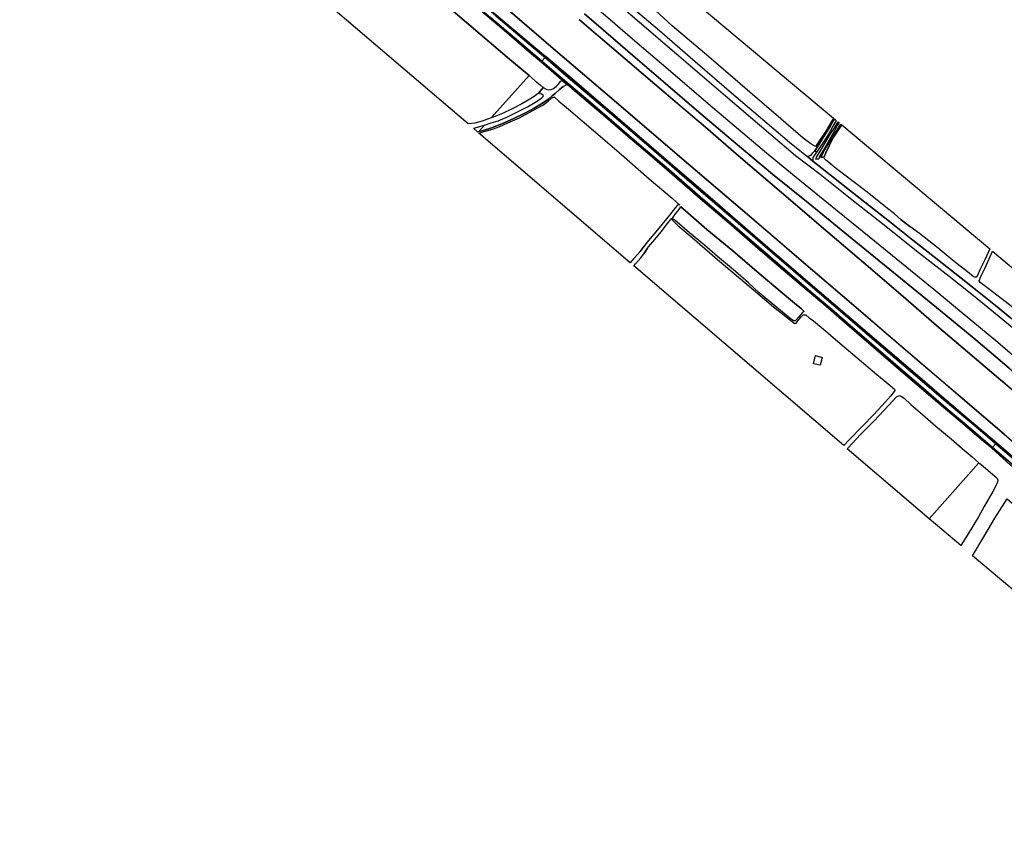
# Model space of a CAD drawing. Extents: x -26035517 to 31750492, y -9237385 to 8160032.
# Tile 279 of 298: x 25537154 to 26153701, y -2345390 to -1842717. Entities that reach past the tile are written whole.
import ezdxf

# ---------------------------------------------------------------- set-up
doc = ezdxf.new("R2010")
doc.units = 0
doc.layers.add('T-25', color=7, linetype='CONTINUOUS')

msp = doc.modelspace()

# ---------------------------------------------------------------- linework, layer by layer
at = {"layer": 'T-25', "color": 9}
for points in [[(25866160, -1866461, 10911), (25858702, -1860179, 10873), (25835376, -1840382, 10902), (25816199, -1823860, 10939), (25795491, -1806185, 10898), (25773046, -1786794, 10947), (25747903, -1765378, 10951), (25720092, -1741767, 10914), (25695996, -1721295, 10918), (25671635, -1700263, 10918), (25644496, -1677042, 10926), (25618280, -1654384, 10930), (25595714, -1635096, 10930), (25579528, -1621204, 10922)], [(25580046, -1620566, 10918), (25592424, -1631318, 10893), (25617388, -1652888, 10889), (25647484, -1678602, 10889), (25675891, -1703019, 10889), (25701899, -1725365, 10889), (25722763, -1743209, 10889), (25743731, -1760750, 10885), (25770553, -1783737, 10824), (25797112, -1806672, 10848), (25823690, -1829463, 10824), (25847211, -1849579, 10840), (25866641, -1865847, 10882)], [(25871207, -1860714, 11047), (25839594, -1833673, 11004), (25808757, -1807170, 11046), (25779840, -1782584, 10992), (25750283, -1757217, 11041), (25721570, -1732646, 11029), (25692340, -1707750, 11062), (25667998, -1686863, 11085), (25661046, -1680898, 11091), (25631440, -1655578, 11181), (25606293, -1633986, 11070), (25584683, -1615519, 11066)], [(25863598, -1869293, 10895), (25857657, -1864222, 10922), (25841909, -1850764, 10918), (25827133, -1838152, 10881), (25811045, -1824534, 10852), (25793072, -1809043, 10861), (25771261, -1790161, 10856), (25751993, -1773847, 10947), (25731785, -1756489, 10935), (25704294, -1732994, 10840), (25681932, -1713968, 10893), (25660211, -1695266, 10832), (25636604, -1674924, 10984), (25613382, -1655168, 10980), (25591495, -1636329, 10972), (25577041, -1623956, 10898)], [(25577559, -1623422, 10926), (25595152, -1638400, 11004), (25615246, -1655652, 11025), (25634684, -1672309, 10988), (25654246, -1689099, 10935), (25674007, -1706236, 10939), (25691420, -1721063, 10943), (25707863, -1735239, 10918), (25725008, -1749562, 10955), (25743121, -1765162, 10951), (25760412, -1780052, 10922), (25778087, -1795063, 10898), (25795570, -1810242, 10910), (25811657, -1823981, 10910), (25832018, -1841428, 10910), (25849707, -1856478, 10910), (25864092, -1868773, 10907)], [(25856231, -1877600, 9911), (25843840, -1867386, 10006), (25831153, -1856598, 9964), (25812749, -1840900, 9936), (25791915, -1823007, 9911), (25771769, -1805868, 9936), (25754641, -1791225, 9886), (25734035, -1773408, 9936), (25714142, -1756296, 10088), (25691891, -1737227, 10133), (25669729, -1718556, 10182), (25645349, -1697952, 10104), (25618663, -1674923, 10051), (25584994, -1646295, 10170), (25569076, -1632683, 10166)], [(25905737, -1822293, 10500), (25921704, -1835858, 10384), (25937700, -1849476, 10389), (25960062, -1868882, 10393), (25984432, -1889822, 10405), (26005250, -1907591, 10442), (26019236, -1919511, 10483), (26028883, -1927213, 10479), (26030373, -1928434, 10479)], [(25823690, -1829463, 10824), (25847211, -1849579, 10840), (25866641, -1865847, 10882), (25866160, -1866461, 10911), (25858702, -1860179, 10873), (25835376, -1840382, 10902)], [(26189631, -2062031, 10603), (26186316, -2059280, 10541), (26174115, -2048870, 10561), (26159781, -2036534, 10611), (26147030, -2025973, 10574), (26134486, -2015717, 10574), (26119239, -2003487, 10574), (26098804, -1987653, 10586), (26079519, -1972172, 10524), (26059197, -1956326, 10483), (26038331, -1939755, 10549), (26023039, -1927984, 10582), (26007501, -1914781, 10574), (25979160, -1890570, 10516), (25948449, -1864281, 10491), (25922423, -1841895, 10471), (25903038, -1825294, 10533)], [(25895901, -1833235, 12027), (25905456, -1841417, 12031), (25922357, -1855887, 12010), (25939022, -1870163, 12060), (25957825, -1886198, 12130), (25968559, -1895387, 12138), (25987177, -1911311, 12126), (26004715, -1926032, 12113), (26025741, -1943259, 12080), (26049178, -1962436, 12109), (26069103, -1978444, 12150), (26089409, -1994929, 12171), (26109542, -2011393, 12179), (26129210, -2027688, 12179), (26148313, -2043677, 12171), (26170088, -2062118, 12183), (26181151, -2071531, 12183)], [(25921704, -1835858, 10384), (25937700, -1849476, 10389), (25960062, -1868882, 10393), (25984432, -1889822, 10405), (26005250, -1907591, 10442), (26019236, -1919511, 10483), (26028883, -1927213, 10479), (26030373, -1928434, 10479), (26033870, -1931301, 10479), (26039553, -1935961, 10479), (26055820, -1948741, 10463), (26069316, -1959395, 10454), (26081707, -1969061, 10442), (26096376, -1980788, 10459), (26110818, -1992139, 10516), (26126687, -2004534, 10508), (26140957, -2015796, 10467), (26148133, -2021689, 10467), (26157630, -2029460, 10491)], [(25832018, -1841428, 10910), (25849707, -1856478, 10910), (25864092, -1868773, 10907), (25863598, -1869293, 10895), (25857657, -1864222, 10922), (25841909, -1850764, 10918), (25827133, -1838152, 10881)], [(25835376, -1840382, 10902), (25858702, -1860179, 10873), (25866160, -1866461, 10911), (25864092, -1868773, 10907), (25849707, -1856478, 10910), (25832018, -1841428, 10910)], [(26169965, -2084070, 10630), (26145820, -2063737, 10630), (26111303, -2034222, 10630), (26088900, -2014894, 10630), (26083092, -2009900, 10630), (26067031, -1996087, 10630), (26043134, -1975822, 10630), (26014102, -1951004, 10630), (25987203, -1927934, 10630), (25966461, -1909983, 10630), (25934886, -1883111, 10630), (25907661, -1859991, 10630), (25887541, -1842711, 10630)], [(25887607, -1842635, 10990), (25907725, -1859915, 11031), (25934950, -1883035, 10907), (25966527, -1909907, 10944), (25987269, -1927858, 10944), (26014168, -1950928, 10944), (26043198, -1975746, 10920), (26067095, -1996011, 10928), (26083158, -2009824, 10918), (26088966, -2014818, 10915), (26111369, -2034146, 10915), (26145884, -2063661, 10911), (26170030, -2083995, 10982)], [(25887632, -1842723, 10990), (25907693, -1859953, 11031), (25934918, -1883073, 10907), (25966494, -1909945, 10944), (25987236, -1927896, 10944), (26014135, -1950966, 10944), (26043166, -1975784, 10920), (26067063, -1996049, 10928), (26083125, -2009862, 10918), (26088933, -2014856, 10915), (26111336, -2034184, 10915), (26145852, -2063699, 10911), (26169998, -2084033, 10982)], [(25890746, -1839006, 11957), (25904167, -1850566, 11928), (25922551, -1866337, 12027), (25941518, -1882629, 12043), (25960981, -1899399, 12076), (25982610, -1917767, 12052), (26008468, -1939403, 12121), (26030792, -1957492, 12150), (26060771, -1981742, 12138), (26087748, -2003713, 12138), (26111267, -2022963, 12113), (26135786, -2043284, 12146), (26156764, -2060926, 12150), (26175950, -2077302, 12158)], [(26156764, -2060926, 12150), (26135786, -2043284, 12146), (26111267, -2022963, 12113), (26087748, -2003713, 12138), (26060771, -1981742, 12138), (26030792, -1957492, 12150), (26008468, -1939403, 12121), (25982610, -1917767, 12052), (25960981, -1899399, 12076), (25941518, -1882629, 12043), (25922551, -1866337, 12027), (25904167, -1850566, 11928), (25890746, -1839006, 11957)], [(25905456, -1841417, 12031), (25922357, -1855887, 12010), (25939022, -1870163, 12060), (25957825, -1886198, 12130), (25968559, -1895387, 12138), (25987177, -1911311, 12126), (26004715, -1926032, 12113), (26025741, -1943259, 12080), (26049178, -1962436, 12109), (26069103, -1978444, 12150), (26089409, -1994929, 12171), (26109542, -2011393, 12179), (26129210, -2027688, 12179), (26148313, -2043677, 12171), (26170088, -2062118, 12183)], [(26159781, -2036534, 10611), (26147030, -2025973, 10574), (26134486, -2015717, 10574), (26119239, -2003487, 10574), (26098804, -1987653, 10586), (26079519, -1972172, 10524), (26059197, -1956326, 10483), (26038331, -1939755, 10549), (26023039, -1927984, 10582), (26007501, -1914781, 10574), (25979160, -1890570, 10516), (25948449, -1864281, 10491), (25922423, -1841895, 10471)], [(26153644, -2102369, 10978), (26127779, -2080229, 10998), (26097761, -2054622, 10977), (26062300, -2024285, 10952), (26023682, -1991170, 11010), (25991174, -1963283, 11014), (25950354, -1928451, 11010), (25920855, -1903104, 10998), (25888086, -1875163, 10952), (25871252, -1860752, 11047)], [(26148373, -2108256, 10768), (26138515, -2099895, 10738), (26130838, -2093376, 10813), (26114260, -2079271, 10710), (26095108, -2063005, 10644), (26075108, -2045840, 10631), (26052719, -2026664, 10780), (26028991, -2006214, 10845), (26006787, -1987185, 10911), (25982415, -1966141, 10936), (25958139, -1945330, 10899), (25931378, -1922199, 10817), (25903419, -1898123, 10907), (25880647, -1878957, 10936), (25866160, -1866461, 10911)], [(26148832, -2107750, 10759), (26126562, -2088838, 10833), (26096357, -2063087, 10611), (26065207, -2036358, 10705), (26036501, -2011843, 10878), (26003950, -1983876, 10903), (25966422, -1951412, 10948), (25941822, -1930357, 10895), (25909974, -1902904, 10957), (25884477, -1881036, 10957), (25866641, -1865847, 10882)], [(26145821, -2111159, 10590), (26139474, -2105942, 10553), (26126128, -2094407, 10636), (26111671, -2082288, 10528), (26097774, -2070311, 10434), (26084301, -2058789, 10524), (26070255, -2046712, 10475), (26056470, -2034777, 10644), (26042073, -2022327, 10780), (26027504, -2010094, 10734), (26012534, -1997327, 10730), (25997791, -1984488, 10792), (25982672, -1971454, 10833), (25963264, -1955003, 10825), (25947089, -1940917, 10862), (25933263, -1928894, 10829), (25917960, -1915801, 10808), (25902612, -1902595, 10829), (25889151, -1891288, 10858), (25879896, -1883396, 10860), (25876541, -1880534, 10861), (25874733, -1878992, 10862), (25863598, -1869293, 10895)], [(25864092, -1868773, 10907), (25868865, -1872868, 10915), (25876969, -1879796, 10911), (25892880, -1893139, 10858), (25909450, -1907371, 10854), (25925092, -1920859, 10825), (25943534, -1936585, 10866), (25963203, -1953640, 10841), (25980784, -1968661, 10907), (25998242, -1983746, 10808), (26016179, -1999271, 10804), (26032807, -2013430, 10743), (26047106, -2025577, 10755), (26057092, -2034219, 10677), (26069122, -2044553, 10557), (26083803, -2057218, 10545), (26099998, -2071026, 10541), (26117304, -2085913, 10623), (26132821, -2098959, 10652), (26146380, -2110569, 10619)], [(25856231, -1877600, 9911), (25859993, -1880907, 9936), (25862994, -1883551, 9985), (25864966, -1885267, 10100)], [(25824638, -1912784, 9911), (25827374, -1912113, 9915), (25832659, -1910479, 9895), (25839109, -1907952, 9915), (25846249, -1904822, 9936), (25853528, -1901176, 9940), (25859299, -1898107, 9977), (25864575, -1895016, 10100), (25868507, -1892330, 10174), (25870683, -1890360, 10174), (25872366, -1888944, 10360), (25875349, -1886276, 10528), (25877211, -1884849, 10652), (25878791, -1883965, 10780), (25879896, -1883396, 10860)], [(25828307, -1908691, 9858), (25832373, -1907405, 9878), (25836678, -1905958, 9845), (25842674, -1903471, 9866), (25849326, -1900218, 9907), (25855131, -1897221, 9886), (25860712, -1894028, 9960), (25864186, -1891747, 10018), (25865000, -1890806, 10072), (25865117, -1890223, 10133), (25864467, -1889748, 10166), (25863999, -1889447, 10173), (25862957, -1888778, 10187), (25862164, -1888526, 10154), (25864966, -1885267, 10100), (25866758, -1886326, 10133), (25868357, -1886735, 10249), (25869997, -1886491, 10282), (25871395, -1885774, 10409), (25873046, -1884459, 10496), (25874256, -1883207, 10710), (25875878, -1881375, 10796), (25876541, -1880534, 10861)], [(25824673, -1913717, 9969), (25829388, -1912343, 9952), (25833148, -1911252, 9940), (25837883, -1909556, 9907), (25842825, -1907363, 9997), (25850059, -1904207, 9977), (25858045, -1899853, 10018), (25864651, -1896226, 10096), (25868175, -1893709, 10228), (25870155, -1891927, 10220), (25871498, -1891142, 10207), (25872125, -1891317, 10162), (25874804, -1893804, 10039), (25880747, -1898758, 9960), (25896430, -1912070, 9783), (25913996, -1927208, 9767), (25931266, -1942341, 9730), (25945647, -1954551, 9722), (25950511, -1958796, 9734)], [(26047366, -1904758, 9442), (26046684, -1905927, 9467), (26044559, -1909602, 9487), (26042802, -1912600, 9512), (26039735, -1917504, 9619), (26038048, -1920283, 9656), (26036283, -1922955, 9829), (26035049, -1924839, 9923)], [(25821220, -1910699, 9833), (25822397, -1910434, 9862), (25825894, -1909435, 9878), (25828307, -1908691, 9858)], [(26048513, -1905779, 9409), (26046364, -1909454, 9434), (26044416, -1912854, 9475), (26042093, -1916613, 9504), (26040178, -1919728, 9545), (26038440, -1922357, 9771), (26036181, -1925768, 9952)], [(25823827, -1912899, 9911), (25824638, -1912784, 9911)], [(26036181, -1925768, 9952), (26035309, -1926955, 10055), (26034460, -1928204, 10183), (26033884, -1929058, 10286), (26033729, -1929903, 10360), (26033870, -1931301, 10479), (26030373, -1928434, 10479), (26031555, -1927992, 10372), (26032732, -1927504, 10187), (26033894, -1926132, 10030), (26035049, -1924839, 9923), (26036181, -1925768, 9952)], [(26038906, -1929117, 9067), (26040826, -1928595, 9862)], [(26192216, -2059007, 10529), (26184260, -2052245, 10500), (26178175, -2047121, 10504), (26169771, -2039850, 10512), (26157630, -2029460, 10491), (26148133, -2021689, 10467), (26140957, -2015796, 10467), (26126687, -2004534, 10508), (26110818, -1992139, 10516), (26096376, -1980788, 10459), (26081707, -1969061, 10442), (26069316, -1959395, 10454), (26055820, -1948741, 10463), (26039553, -1935961, 10479), (26033870, -1931301, 10479)], [(26035633, -1930005, 10240), (26037458, -1929890, 9067)], [(26028360, -2025509, 9870), (26026633, -2023903, 9923), (26022254, -2020301, 9841), (26013327, -2012648, 9841), (25998815, -2000444, 9841), (25983696, -1987565, 9841), (25967515, -1974023, 9895), (25955751, -1963792, 9895), (25951206, -1959982, 9829)], [(25945722, -1967149, 10047), (25945119, -1967479, 9886)], [(26089191, -1967993, 9713), (26094646, -1972283, 9804)], [(25925691, -1987910, 9664), (25928171, -1984575, 9705)], [(25930178, -1985873, 9746), (25927922, -1989455, 9685)], [(26034315, -2031379, 9808), (26041655, -2037611, 9804), (26048083, -2042982, 9816), (26064222, -2056777, 9742), (26073785, -2064868, 9705), (26082062, -2071603, 9734), (26084869, -2074063, 9709), (26085208, -2074882, 9738), (26084730, -2075552, 9783), (26082499, -2078428, 9804), (26077224, -2084273, 9845), (26071503, -2090425, 9820), (26065148, -2097129, 9796), (26056403, -2106052, 9870), (26053150, -2109469, 9829)], [(26055303, -2111440, 10088), (26056139, -2110553, 10072), (26058284, -2108327, 10035), (26063955, -2102308, 10002), (26071920, -2094142, 9874), (26081314, -2084171, 9755), (26086278, -2078946, 9713), (26088074, -2078040, 9693), (26089424, -2078703, 9689), (26090896, -2079771, 9689)], [(26160244, -2122496, 10586), (26146380, -2110569, 10619), (26148373, -2108256, 10768), (26166730, -2123965, 10760)], [(26166730, -2123965, 10760), (26148373, -2108256, 10768), (26148832, -2107750, 10759), (26177238, -2132131, 10768)], [(26422167, -2342622, 10817), (26416512, -2337991, 10735), (26409979, -2332432, 10677), (26392359, -2317462, 10838), (26380202, -2306896, 10788), (26361770, -2291127, 10694), (26346497, -2278228, 10665), (26330172, -2264004, 10768), (26313795, -2250077, 10768), (26296630, -2235293, 10755), (26276461, -2218004, 10768), (26256539, -2200986, 10685), (26233107, -2180987, 10698), (26209918, -2160826, 10722), (26187092, -2141237, 10739), (26166730, -2123965, 10760), (26148373, -2108256, 10768)], [(26422683, -2342081, 10834), (26415212, -2336029, 10751), (26395169, -2318890, 10821), (26367202, -2294851, 10743), (26336622, -2268746, 10739), (26306441, -2242832, 10698), (26276064, -2216708, 10813), (26246227, -2191223, 10702), (26207359, -2157759, 10714), (26177238, -2132131, 10768), (26148832, -2107750, 10759)], [(26157616, -2121622, 10524), (26145821, -2111159, 10590), (26146380, -2110569, 10619), (26160244, -2122496, 10586)], [(26419281, -2345390, 10681), (26413782, -2340786, 10545), (26400623, -2329621, 10537), (26388553, -2319173, 10706), (26374632, -2307240, 10710), (26359190, -2293900, 10632), (26341844, -2279224, 10615), (26327650, -2266950, 10619), (26316817, -2257760, 10601), (26309878, -2251874, 10590), (26292694, -2237014, 10520), (26277596, -2224187, 10479), (26260535, -2209702, 10458), (26243417, -2195067, 10454), (26230318, -2183606, 10504), (26212361, -2168260, 10508), (26196921, -2155129, 10574), (26182277, -2142585, 10590), (26170169, -2132124, 10578), (26170108, -2132073, 10578), (26157616, -2121622, 10524), (26145821, -2111159, 10590)], [(26146380, -2110569, 10619), (26160244, -2122496, 10586), (26177131, -2136797, 10694), (26194944, -2152031, 10669), (26212364, -2167079, 10615), (26230068, -2182260, 10545), (26246443, -2196444, 10458), (26264199, -2211677, 10611), (26282538, -2227286, 10652), (26300871, -2242853, 10673), (26318436, -2257869, 10698), (26336096, -2273012, 10673), (26353382, -2287860, 10727), (26370433, -2302422, 10685), (26385306, -2315173, 10776), (26392943, -2321661, 10698), (26407223, -2334031, 10545), (26420039, -2344711, 10722)], [(26137716, -2120279, 9782), (26139138, -2121394, 9778), (26146347, -2127284, 9740), (26148979, -2129545, 9563), (26149627, -2131038, 9563), (26149147, -2133045, 9625), (26146433, -2138114, 9819), (26141183, -2147528, 9901), (26137538, -2154051, 9893), (26130450, -2165867, 9918), (26126523, -2172083, 9938)]]:
    msp.add_polyline3d(points, dxfattribs=at)
for points in [[(25667965, -1686901, 11085), (25661013, -1680936, 11091), (25631407, -1655616, 11181), (25606260, -1634024, 11070), (25584633, -1615542, 11066), (25584697, -1615466, 10630), (25606326, -1633948, 10630), (25631473, -1655540, 10630), (25661079, -1680860, 10630), (25668031, -1686825, 10630), (25692372, -1707712, 10630), (25721602, -1732608, 10630), (25750316, -1757179, 10630), (25779872, -1782546, 10630), (25808789, -1807132, 10630), (25839627, -1833635, 10630), (25871240, -1860676, 10630), (25871174, -1860752, 11047), (25839561, -1833711, 11004), (25808725, -1807208, 11046), (25779808, -1782622, 10992), (25750250, -1757255, 11041), (25721538, -1732684, 11029), (25692308, -1707788, 11062)], [(25817957, -1907953, 10145), (25537154, -1668488, 10215), (25569076, -1632683, 10166), (25584994, -1646295, 10170), (25618663, -1674923, 10051), (25645349, -1697952, 10104), (25669729, -1718556, 10182), (25691891, -1737227, 10133), (25714142, -1756296, 10088), (25734035, -1773408, 9936), (25754641, -1791225, 9886), (25771769, -1805868, 9936), (25791915, -1823007, 9911), (25812749, -1840900, 9936), (25831153, -1856598, 9964), (25843840, -1867386, 10006), (25856231, -1877600, 9911), (25832301, -1904280, 10059), (25829983, -1905078, 10092), (25826648, -1906204, 10145), (25822194, -1907425, 10108)], [(26046826, -1904333, 9392), (26045524, -1906565, 9438), (26041932, -1912514, 9462), (26037654, -1919072, 9623), (26035406, -1922047, 9718), (26032484, -1920491, 9133), (26027782, -1916903, 9129), (26013769, -1904779, 9137), (25994259, -1888142, 9059), (25968655, -1866041, 9010), (25945803, -1846493, 8993), (25935236, -1836866, 8968), (25943618, -1831366, 8927), (25952943, -1825644, 8927)], [(26153610, -2102406, 10978), (26127747, -2080267, 10998), (26097729, -2054660, 10977), (26062267, -2024323, 10952), (26023649, -1991208, 11010), (25991141, -1963321, 11014), (25950321, -1928489, 11010), (25920822, -1903142, 10998), (25888054, -1875201, 10952), (25871174, -1860752, 11047), (25871240, -1860676, 10630), (25888118, -1875125, 10630), (25920888, -1903066, 10630), (25950387, -1928413, 10630), (25991207, -1963245, 10630), (26023715, -1991132, 10630), (26062333, -2024247, 10630), (26097793, -2054584, 10630), (26127811, -2080191, 10630), (26153677, -2102332, 10630)], [(26146380, -2110569, 10619), (26132821, -2098959, 10652), (26117304, -2085913, 10623), (26099998, -2071026, 10541), (26083803, -2057218, 10545), (26069122, -2044553, 10557), (26057092, -2034219, 10677), (26047106, -2025577, 10755), (26032807, -2013430, 10743), (26016179, -1999271, 10804), (25998242, -1983746, 10808), (25980784, -1968661, 10907), (25963203, -1953640, 10841), (25943534, -1936585, 10866), (25925092, -1920859, 10825), (25909450, -1907371, 10854), (25892880, -1893139, 10858), (25876969, -1879796, 10911), (25868865, -1872868, 10915), (25864092, -1868773, 10907), (25866160, -1866461, 10911), (25880647, -1878957, 10936), (25903419, -1898123, 10907), (25931378, -1922199, 10817), (25958139, -1945330, 10899), (25982415, -1966141, 10936), (26006787, -1987185, 10911), (26028991, -2006214, 10845), (26052719, -2026664, 10780), (26075108, -2045840, 10631), (26095108, -2063005, 10644), (26114260, -2079271, 10710), (26130838, -2093376, 10813), (26138515, -2099895, 10738), (26148373, -2108256, 10768)], [(26148832, -2107750, 10759), (26148373, -2108256, 10768), (26138515, -2099895, 10738), (26130838, -2093376, 10813), (26114260, -2079271, 10710), (26095108, -2063005, 10644), (26075108, -2045840, 10631), (26052719, -2026664, 10780), (26028991, -2006214, 10845), (26006787, -1987185, 10911), (25982415, -1966141, 10936), (25958139, -1945330, 10899), (25931378, -1922199, 10817), (25903419, -1898123, 10907), (25880647, -1878957, 10936), (25866160, -1866461, 10911), (25866641, -1865847, 10882), (25884477, -1881036, 10957), (25909974, -1902904, 10957), (25941822, -1930357, 10895), (25966422, -1951412, 10948), (26003950, -1983876, 10903), (26036501, -2011843, 10878), (26065207, -2036358, 10705), (26096357, -2063087, 10611), (26126562, -2088838, 10833)], [(26145821, -2111159, 10590), (26139474, -2105942, 10553), (26126128, -2094407, 10636), (26111671, -2082288, 10528), (26097774, -2070311, 10434), (26084301, -2058789, 10524), (26070255, -2046712, 10475), (26056470, -2034777, 10644), (26042073, -2022327, 10780), (26027504, -2010094, 10734), (26012534, -1997327, 10730), (25997791, -1984488, 10792), (25982672, -1971454, 10833), (25963264, -1955003, 10825), (25947089, -1940917, 10862), (25933263, -1928894, 10829), (25917960, -1915801, 10808), (25902612, -1902595, 10829), (25889151, -1891288, 10858), (25879896, -1883396, 10860), (25876541, -1880534, 10861), (25874733, -1878992, 10862), (25863598, -1869293, 10895), (25864092, -1868773, 10907), (25868865, -1872868, 10915), (25876969, -1879796, 10911), (25892880, -1893139, 10858), (25909450, -1907371, 10854), (25925092, -1920859, 10825), (25943534, -1936585, 10866), (25963203, -1953640, 10841), (25980784, -1968661, 10907), (25998242, -1983746, 10808), (26016179, -1999271, 10804), (26032807, -2013430, 10743), (26047106, -2025577, 10755), (26057092, -2034219, 10677), (26069122, -2044553, 10557), (26083803, -2057218, 10545), (26099998, -2071026, 10541), (26117304, -2085913, 10623), (26132821, -2098959, 10652), (26146380, -2110569, 10619)], [(25862957, -1888778, 10187), (25861830, -1888918, 10146), (25860992, -1889496, 10146), (25859320, -1890786, 10117), (25855547, -1893028, 10117), (25851512, -1895395, 10142), (25845612, -1898528, 10146), (25839541, -1901426, 10092), (25835208, -1903215, 10059), (25832301, -1904280, 10059), (25856231, -1877600, 9911), (25859993, -1880907, 9936), (25862994, -1883551, 9985), (25864966, -1885267, 10100), (25862164, -1888526, 10154)], [(25864467, -1889748, 10166), (25863999, -1889447, 10173), (25862957, -1888778, 10187), (25862164, -1888526, 10154), (25864966, -1885267, 10100), (25866758, -1886326, 10133), (25868357, -1886735, 10249), (25869997, -1886491, 10282), (25871395, -1885774, 10409), (25873046, -1884459, 10496), (25874256, -1883207, 10710), (25875878, -1881375, 10796), (25876541, -1880534, 10861), (25879896, -1883396, 10860), (25878791, -1883965, 10780), (25877211, -1884849, 10652), (25875349, -1886276, 10528), (25872366, -1888944, 10360), (25870683, -1890360, 10174), (25868507, -1892330, 10174), (25864575, -1895016, 10100), (25859299, -1898107, 9977), (25853528, -1901176, 9940), (25846249, -1904822, 9936), (25839109, -1907952, 9915), (25832659, -1910479, 9895), (25827374, -1912113, 9915), (25824638, -1912784, 9911), (25828307, -1908691, 9858), (25832373, -1907405, 9878), (25836678, -1905958, 9845), (25842674, -1903471, 9866), (25849326, -1900218, 9907), (25855131, -1897221, 9886), (25860712, -1894028, 9960), (25864186, -1891747, 10018), (25865000, -1890806, 10072), (25865117, -1890223, 10133)], [(25824673, -1913717, 9969), (25829388, -1912343, 9952), (25833148, -1911252, 9940), (25837883, -1909556, 9907), (25842825, -1907363, 9997), (25850059, -1904207, 9977), (25858045, -1899853, 10018), (25864651, -1896226, 10096), (25868175, -1893709, 10228), (25870155, -1891927, 10220), (25871498, -1891142, 10207), (25872125, -1891317, 10162), (25874804, -1893804, 10039), (25880747, -1898758, 9960), (25896430, -1912070, 9783), (25913996, -1927208, 9767), (25931266, -1942341, 9730), (25945647, -1954551, 9722), (25950511, -1958796, 9734), (25949651, -1958556, 9718), (25948847, -1959070, 9689), (25947759, -1960330, 9722), (25944108, -1965207, 9709), (25937591, -1972982, 9713), (25929889, -1982318, 9705), (25928171, -1984575, 9705), (25925691, -1987910, 9664), (25923926, -1989782, 9648), (25921530, -1992502, 9586), (25919495, -1994975, 9561)], [(26048513, -1905779, 9409), (26046364, -1909454, 9434), (26044416, -1912854, 9475), (26042093, -1916613, 9504), (26040178, -1919728, 9545), (26038440, -1922357, 9771), (26036181, -1925768, 9952), (26035049, -1924839, 9923), (26036283, -1922955, 9829), (26038048, -1920283, 9656), (26039735, -1917504, 9619), (26042802, -1912600, 9512), (26044559, -1909602, 9487), (26046684, -1905927, 9467), (26047366, -1904758, 9442)], [(25823827, -1912899, 9911), (25821220, -1910699, 9833), (25822397, -1910434, 9862), (25825894, -1909435, 9878), (25828307, -1908691, 9858), (25824638, -1912784, 9911)], [(26050298, -1907198, 9067), (26049127, -1909083, 9067), (26045882, -1914806, 9067), (26041239, -1923026, 9067), (26037817, -1928541, 9067), (26037458, -1929890, 9067), (26035633, -1930005, 10240), (26036332, -1928365, 10088), (26038261, -1925485, 9862), (26040157, -1922325, 9643), (26042880, -1917787, 9495), (26044901, -1914308, 9413), (26047800, -1909766, 9401), (26049597, -1906608, 9442)], [(26038906, -1929117, 9067), (26039169, -1928141, 9067), (26041339, -1924156, 9067), (26046006, -1916430, 9067), (26051323, -1908054, 9067), (26052054, -1908661, 9467), (26049734, -1911828, 9499), (26046430, -1916904, 9532), (26044059, -1921794, 9549), (26041848, -1926109, 9833), (26040826, -1928595, 9862)], [(26052054, -1908661, 9467), (26144622, -1986330, 9623), (26141471, -1993173, 9837), (26138389, -1999455, 9886), (26136921, -2002841, 9878), (26136008, -2003921, 9878), (26135054, -2003974, 9816), (26134127, -2003515, 9738), (26130562, -2000551, 9676), (26122397, -1994253, 9631), (26112375, -1985845, 9820), (26100640, -1976581, 9779), (26094646, -1972283, 9804), (26089191, -1967993, 9713), (26085042, -1964287, 9660), (26080658, -1960959, 9545), (26066849, -1949970, 9438), (26053092, -1939471, 9409), (26047802, -1935423, 9425), (26043879, -1932196, 9652), (26041915, -1930732, 9862), (26041024, -1929859, 9903), (26040826, -1928595, 9862), (26041848, -1926109, 9833), (26044059, -1921794, 9549), (26046430, -1916904, 9532), (26049734, -1911828, 9499)], [(26036181, -1925768, 9952), (26035309, -1926955, 10055), (26034460, -1928204, 10183), (26033884, -1929058, 10286), (26033729, -1929903, 10360), (26033870, -1931301, 10479), (26030373, -1928434, 10479), (26031555, -1927992, 10372), (26032732, -1927504, 10187), (26033894, -1926132, 10030), (26035049, -1924839, 9923)], [(26028360, -2025509, 9870), (26027057, -2026292, 9849), (26025042, -2028886, 9919), (26023378, -2030774, 9969), (26022720, -2031341, 9993), (26021633, -2031334, 9993), (26018352, -2028865, 9833), (26010103, -2021872, 9820), (26000284, -2013819, 9849), (25993479, -2007619, 9923), (25985308, -2000454, 9944), (25974019, -1991068, 9928), (25965901, -1983860, 9997), (25956538, -1976145, 10018), (25950269, -1970815, 10105), (25947607, -1968406, 10039), (25945722, -1967149, 10047), (25946245, -1966318, 10072), (25947896, -1964309, 9940), (25949921, -1961878, 9866), (25951206, -1959982, 9829), (25955751, -1963792, 9895), (25967515, -1974023, 9895), (25983696, -1987565, 9841), (25998815, -2000444, 9841), (26013327, -2012648, 9841), (26022254, -2020301, 9841), (26026633, -2023903, 9923)], [(26053150, -2109469, 9829), (25921671, -1996882, 9635), (25922724, -1995702, 9668), (25926001, -1991951, 9631), (25927922, -1989455, 9685), (25930178, -1985873, 9746), (25930981, -1984973, 9775), (25934820, -1980280, 9792), (25938906, -1975486, 9820), (25942844, -1970382, 9886), (25945119, -1967479, 9886), (25949252, -1971646, 9800), (25958301, -1979105, 9800), (25974153, -1992964, 9652), (25992444, -2008260, 9590), (26009091, -2022459, 9541), (26020833, -2031829, 9557), (26022261, -2032913, 9578), (26023291, -2032692, 9586), (26024432, -2031323, 9615), (26026392, -2028944, 9590), (26027741, -2027591, 9590), (26029428, -2027663, 9619), (26031480, -2029528, 9611), (26034315, -2031379, 9808), (26041655, -2037611, 9804), (26048083, -2042982, 9816), (26064222, -2056777, 9742), (26073785, -2064868, 9705), (26082062, -2071603, 9734), (26084869, -2074063, 9709), (26085208, -2074882, 9738), (26084730, -2075552, 9783), (26082499, -2078428, 9804), (26077224, -2084273, 9845), (26071503, -2090425, 9820), (26065148, -2097129, 9796), (26056403, -2106052, 9870)], [(26158181, -2022242, 9866), (26156887, -2021262, 9812), (26149038, -2015252, 9783), (26143657, -2011110, 9709), (26138609, -2007357, 9434), (26138009, -2006268, 9384), (26138492, -2004683, 9384), (26139473, -2002651, 9602), (26141275, -1998890, 9652), (26144241, -1992466, 9668), (26146278, -1987736, 9627), (26208925, -2040235, 9790), (26197008, -2053757, 10058), (26192750, -2050169, 10022), (26184790, -2043666, 9989), (26176730, -2037012, 9977), (26166758, -2029007, 9956), (26164605, -2027502, 9981)], [(26034322, -2058192, 9952), (26035448, -2053103, 9948), (26039560, -2054203, 9948), (26038339, -2059076, 9948)], [(26055303, -2111440, 10088), (26056139, -2110553, 10072), (26058284, -2108327, 10035), (26063955, -2102308, 10002), (26071920, -2094142, 9874), (26081314, -2084171, 9755), (26086278, -2078946, 9713), (26088074, -2078040, 9693), (26089424, -2078703, 9689), (26090896, -2079771, 9689), (26095205, -2083769, 9759), (26102549, -2089916, 9841), (26110912, -2097272, 9940), (26120387, -2105276, 9944), (26127334, -2111272, 9800), (26133633, -2116535, 9812), (26137716, -2120279, 9782), (26106555, -2155320, 9947)], [(26427811, -2336990, 11040), (26403383, -2316014, 10982), (26365776, -2283919, 10982), (26330761, -2253874, 10978), (26296498, -2224584, 11011), (26259563, -2193093, 11007), (26221868, -2160771, 11007), (26183279, -2127762, 10982), (26153610, -2102406, 10978), (26153677, -2102332, 10630), (26183343, -2127686, 10630), (26221934, -2160695, 10630), (26259627, -2193017, 10630), (26296562, -2224508, 10630), (26330827, -2253798, 10630), (26365842, -2283843, 10630), (26403449, -2315938, 10630), (26427882, -2336919, 10630)], [(26126523, -2172083, 9938), (26106555, -2155320, 9947), (26137716, -2120279, 9782), (26139138, -2121394, 9778), (26146347, -2127284, 9740), (26148979, -2129545, 9563), (26149627, -2131038, 9563), (26149147, -2133045, 9625), (26146433, -2138114, 9819), (26141183, -2147528, 9901), (26137538, -2154051, 9893), (26130450, -2165867, 9918)], [(26155405, -2142794, 9608), (26161655, -2148170, 9629), (26172538, -2157502, 9815), (26183459, -2167309, 9819), (26195481, -2178599, 9707), (26206061, -2187434, 9736), (26211979, -2192407, 9695), (26216023, -2195950, 9604), (26213764, -2203515, 9641), (26210528, -2215237, 9679), (26206713, -2227081, 9736), (26203934, -2237386, 9930), (26133826, -2178484, 10203), (26140870, -2166529, 10029), (26147870, -2155000, 9839)]]:
    msp.add_polyline3d(points, close=True, dxfattribs=at)

doc.saveas('drawing.dxf')
